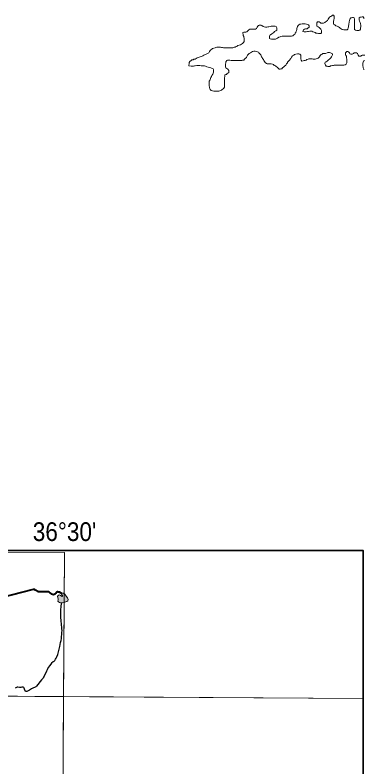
# Model space of a CAD drawing. Extents: x 553962 to 842807, y 8883888 to 9032388.
# Drawn here: x 617340 to 626649, y 8918990 to 8939057 of the extents above; entities that cross this region are included whole.
import ezdxf
from ezdxf.enums import TextEntityAlignment as Align

# ---------------------------------------------------------------- set-up
doc = ezdxf.new("R2010")
doc.units = 0
doc.header["$LTSCALE"] = 150
doc.layers.add('25', color=7, linetype='Continuous', lineweight=13)
doc.layers.add('6', color=7, linetype='Continuous', lineweight=13)

msp = doc.modelspace()

# ---------------------------------------------------------------- hatches: boundary and pattern name
at = {"layer": '6'}
msp.add_hatch(color=256, dxfattribs=at).paths.add_polyline_path([(618590.4, 8923622.6), (618579.9, 8923599.2), (618603.3, 8923569.1), (618601.9, 8923550), (618595.2, 8923541.4), (618555.1, 8923567.6), (618516.4, 8923579.6), (618490.1, 8923569.1), (618473.9, 8923540.4), (618479.6, 8923509.8), (618492, 8923472.6), (618488.2, 8923448.2), (618485.8, 8923418.6), (618496.8, 8923398.6), (618526.4, 8923383.3), (618561.3, 8923372.8), (618610, 8923374.2), (618666.8, 8923390.9), (618723.7, 8923405.7), (618745.6, 8923421), (618754.2, 8923461.6), (618742.3, 8923501.7), (618701.7, 8923551.9), (618664, 8923597.7), (618633.9, 8923625.4), (618610.5, 8923632.6)])

# ---------------------------------------------------------------- linework, layer by layer
at = {"layer": '25'}
for points in [[(626145.1, 8938661.8), (626115.1, 8938664.5), (626070.1, 8938669.8), (626042.8, 8938690), (626017.9, 8938705.2), (625998.1, 8938727.9), (625965.7, 8938745.6), (625933.3, 8938758.3), (625898.3, 8938771.1), (625868.5, 8938791.3), (625838.6, 8938811.5), (625833.8, 8938834.1), (625833.9, 8938854.1), (625836.7, 8938889.2), (625842, 8938924.2), (625852.3, 8938969.2), (625852.6, 8939006.7), (625852.8, 8939026.8), (625833, 8939056.9), (625813, 8939057.1), (625782.7, 8939027.2), (625752.7, 8939017.4), (625730, 8938997.5), (625709.8, 8938975.1), (625694.6, 8938942.7), (625676.8, 8938912.8), (625646.7, 8938892.9), (625606.4, 8938858.1), (625571.2, 8938840.8), (625536.2, 8938841.1), (625501.2, 8938843.8), (625476.3, 8938854), (625456.5, 8938879.2), (625436.5, 8938879.3), (625406.5, 8938879.5), (625391.2, 8938849.6), (625391, 8938819.5), (625393.3, 8938789.5), (625395.6, 8938761.9), (625430.4, 8938741.6), (625452.8, 8938721.5), (625475.1, 8938703.8), (625497.4, 8938676.1), (625514.7, 8938645.9), (625517, 8938613.4), (625516.8, 8938583.3), (625499.1, 8938560.9), (625479.1, 8938561.1), (625459.1, 8938561.2), (625434.1, 8938563.9), (625401.6, 8938569.1), (625369.1, 8938574.3), (625346.7, 8938587), (625319.3, 8938597.2), (625289.3, 8938607.4), (625254.4, 8938622.6), (625221.9, 8938625.3), (625201.9, 8938625.5), (625166.9, 8938620.7), (625144.3, 8938615.8), (625109.3, 8938608.6), (625089.2, 8938608.7), (625054.2, 8938608.9), (625016.8, 8938616.7), (625024.5, 8938641.7), (625037.2, 8938664.1), (625059.8, 8938676.5), (625092.3, 8938686.3), (625129.9, 8938688.6), (625150, 8938705.9), (625190.2, 8938730.7), (625190.4, 8938750.7), (625183, 8938770.8), (625168.2, 8938793.4), (625135.8, 8938803.7), (625113.3, 8938813.8), (625080.9, 8938824.1), (625048.4, 8938824.3), (625020.9, 8938824.5), (624998.3, 8938822.1), (624968.3, 8938814.8), (624938.2, 8938810), (624915.6, 8938792.6), (624895.4, 8938775.2), (624877.7, 8938747.8), (624865, 8938722.8), (624859.8, 8938695.3), (624857.1, 8938672.8), (624851.9, 8938645.3), (624844.2, 8938622.8), (624834, 8938595.4), (624816.3, 8938570.5), (624801.1, 8938535.5), (624781, 8938525.6), (624748.3, 8938503.3), (624713.2, 8938496), (624678.2, 8938493.8), (624655.7, 8938491.4), (624625.7, 8938491.6), (624605.7, 8938491.7), (624585.6, 8938491.9)], [(626650.2, 8938968.9), (626630.5, 8939006.6), (626600.4, 8939006.8), (626572.9, 8939002), (626545.3, 8938997.1), (626522.7, 8938984.8), (626522.6, 8938962.2), (626524.8, 8938927.2), (626534.5, 8938892.1), (626546.8, 8938854.4), (626556.6, 8938829.3), (626563.7, 8938779.2), (626566, 8938746.7), (626560.7, 8938714.1), (626553, 8938681.6), (626535.2, 8938651.7), (626512.7, 8938646.9), (626485.2, 8938647), (626457.6, 8938647.2), (626425.2, 8938652.4), (626392.8, 8938667.7), (626392.9, 8938687.7), (626393.3, 8938735.3), (626396, 8938760.3), (626396.2, 8938792.8), (626396.5, 8938827.9), (626396.6, 8938847.9), (626396.8, 8938870.4), (626397, 8938890.5), (626397.2, 8938928), (626394.9, 8938950.6), (626390.2, 8938983.1), (626367.7, 8938988.3), (626345.2, 8938988.4), (626315.2, 8938986.1), (626295.1, 8938978.8), (626274.8, 8938943.8), (626262.1, 8938911.4), (626256.8, 8938873.9), (626254.1, 8938851.3), (626248.9, 8938828.9), (626243.7, 8938796.3), (626236, 8938768.9), (626233.2, 8938738.8), (626228.1, 8938716.3), (626220.3, 8938678.8), (626200.1, 8938658.9), (626180.1, 8938659.1), (626145.1, 8938661.8)], [(624585.6, 8938491.9), (624565.6, 8938492), (624523.1, 8938492.3), (624495.6, 8938492.5), (624463.1, 8938490.2), (624430.5, 8938480.4), (624410.4, 8938473), (624377.8, 8938465.7), (624342.7, 8938443.4), (624322.5, 8938428.5), (624287.4, 8938413.7), (624264.9, 8938408.9), (624232.3, 8938409.1), (624212.3, 8938409.2), (624179.8, 8938411.9), (624149.9, 8938419.7), (624127.5, 8938434.8), (624127.8, 8938467.4), (624127.9, 8938487.4), (624135.7, 8938522.4), (624155.8, 8938532.3), (624190.9, 8938554.6), (624221.1, 8938574.4), (624243.8, 8938594.3), (624263.9, 8938614.2), (624299.1, 8938636.5), (624321.8, 8938656.3), (624324.4, 8938676.3), (624324.7, 8938713.9), (624319.9, 8938734), (624307.5, 8938754.1), (624282.5, 8938756.8), (624250, 8938757), (624217.5, 8938757.2), (624197.5, 8938757.3), (624177.5, 8938757.4), (624147.4, 8938752.6), (624107.4, 8938745.4), (624087.3, 8938738), (624054.7, 8938733.2), (624022.2, 8938733.4), (623989.8, 8938743.7), (623959.8, 8938748.9), (623927.5, 8938774.1), (623905.1, 8938784.3), (623872.6, 8938784.5), (623852.5, 8938784.6), (623832.5, 8938779.8), (623814.8, 8938757.3), (623797.1, 8938732.4), (623784.4, 8938700), (623756.7, 8938677.6), (623729.2, 8938677.8), (623706.7, 8938680.4), (623686.7, 8938680.6), (623666.7, 8938680.7), (623636.7, 8938680.9), (623604.1, 8938678.6), (623581.5, 8938663.7), (623548.7, 8938631.4), (623528.6, 8938609), (623496, 8938599.2), (623466, 8938596.9), (623440.9, 8938597.1), (623420.9, 8938589.7), (623420.7, 8938564.7), (623423, 8938544.6), (623427.8, 8938514.6), (623440.1, 8938486.9), (623445, 8938466.9), (623452.2, 8938439.3), (623452, 8938406.7), (623451.7, 8938371.7), (623449.1, 8938349.2), (623438.8, 8938321.7), (623411.2, 8938299.4), (623386, 8938279.5), (623353.3, 8938262.2), (623318.2, 8938249.9), (623288.2, 8938240.1), (623268.1, 8938230.2), (623240.5, 8938220.4), (623210.3, 8938203.1), (623190.3, 8938195.7), (623167.7, 8938188.3), (623147.7, 8938183.4), (623115.1, 8938181.2), (623095.1, 8938181.3), (623060.1, 8938179), (623032.6, 8938179.2), (623002.6, 8938179.4), (622977.6, 8938179.6), (622957.6, 8938179.7), (622930.1, 8938182.4), (622902.5, 8938182.6), (622875.1, 8938187.7), (622852.6, 8938190.4), (622820.1, 8938195.6), (622790.1, 8938200.8), (622770.1, 8938201), (622750.1, 8938201.1)], [(622750.1, 8938201.1), (622720.1, 8938201.3), (622697.5, 8938193.9), (622675, 8938184.1), (622642.3, 8938169.2), (622612.3, 8938161.9), (622592.1, 8938147.1), (622564.5, 8938132.2), (622546.8, 8938107.3), (622529.1, 8938084.9), (622513.9, 8938049.9), (622493.8, 8938040.1), (622473.7, 8938027.7), (622441, 8938010.4), (622413.4, 8938000.5), (622393.4, 8937993.2), (622373.3, 8937983.3), (622353.2, 8937970.9), (622333.1, 8937958.5), (622313, 8937953.6), (622282.9, 8937938.8), (622250.3, 8937931.5), (622222.8, 8937924.2), (622202.7, 8937916.8), (622172.6, 8937897), (622147.4, 8937882.1), (622112.4, 8937879.8), (622089.8, 8937862.5), (622054.7, 8937857.7), (622034.6, 8937840.3), (622001.9, 8937820.5), (621984.2, 8937790.6), (621984, 8937770.5), (621976, 8937700.5)], [(622846.5, 8937056.3), (622906.9, 8937106), (622927, 8937128.4), (622929.7, 8937150.9), (622929.9, 8937173.4), (622930.1, 8937196), (622927.7, 8937216), (622927.9, 8937238.6), (622928.1, 8937261.1), (622928.2, 8937281.1), (622928.4, 8937303.6), (622928.5, 8937326.2), (622928.7, 8937348.7), (622928.9, 8937368.7), (622931.5, 8937388.7), (622934.2, 8937408.8), (622939.3, 8937431.2), (622939.6, 8937458.8), (622959.7, 8937471.2), (622979.7, 8937471), (622999.9, 8937495.9), (623019.9, 8937503.3), (623040.1, 8937525.7), (623045.3, 8937548.2), (623040.5, 8937578.3), (623020.8, 8937611), (622990.9, 8937631.2), (622963.5, 8937651.4), (622956.2, 8937671.5), (622953.8, 8937691.5), (622954, 8937714.1), (622954.2, 8937746.6), (622959.5, 8937784.1), (622967.2, 8937806.6), (622990, 8937841.5), (623010.1, 8937848.9), (623030.1, 8937848.7), (623050.1, 8937848.6), (623070.1, 8937848.5), (623105.1, 8937848.2), (623125.1, 8937848.1), (623145.1, 8937848), (623180.1, 8937845.2), (623202.6, 8937845.1), (623235.1, 8937842.4), (623255.1, 8937842.2), (623287.6, 8937842), (623307.6, 8937841.9), (623327.6, 8937841.8), (623355.2, 8937841.6), (623390.2, 8937841.3), (623410.2, 8937851.2), (623440.3, 8937856), (623463, 8937875.9), (623483.1, 8937893.3), (623510.9, 8937925.7), (623526, 8937948.1), (623543.8, 8937983), (623566.6, 8938015.4), (623589.2, 8938032.8), (623619.4, 8938050.1), (623672.1, 8938079.8), (623707.2, 8938089.6), (623727.2, 8938089.5), (623749.7, 8938089.3), (623774.7, 8938086.7), (623809.7, 8938078.9), (623839.6, 8938066.2), (623846.9, 8938046.1), (623874.3, 8938023.4), (623894, 8937990.7), (623906.4, 8937970.6), (623913.7, 8937945.5), (623931, 8937922.9), (623943.4, 8937900.3), (623965.6, 8937870.1), (623980.4, 8937842.5), (623995.3, 8937819.8), (624015, 8937787.2), (624047.4, 8937766.9), (624069.8, 8937756.7), (624089.8, 8937756.6), (624124.8, 8937753.9), (624147.3, 8937753.7), (624172.3, 8937753.6), (624209.8, 8937745.8), (624232.3, 8937740.7), (624252.1, 8937713), (624287, 8937700.2), (624309.4, 8937682.6), (624329.2, 8937662.4), (624351.6, 8937644.7), (624386.4, 8937614.4), (624411.4, 8937616.8), (624434, 8937621.6), (624454, 8937624), (624474.2, 8937648.9), (624506.9, 8937671.2), (624527.1, 8937696.1), (624564.8, 8937718.4), (624585, 8937755.8)], [(624585, 8937755.8), (624605.2, 8937780.7), (624610.4, 8937803.2), (624630.6, 8937820.6), (624650.7, 8937843), (624693.7, 8937895.3), (624713.9, 8937932.7), (624744.2, 8937970.1), (624779.4, 8937989.9), (624799.6, 8938007.3), (624834.6, 8938014.6), (624872.2, 8938019.3), (624912.2, 8938019.1), (624937.1, 8938008.9), (624962, 8937986.2), (624961.8, 8937963.6), (624961.6, 8937936.1), (624961.4, 8937913.6), (624961.2, 8937886), (624971, 8937853.4), (624993.3, 8937828.2), (625025.8, 8937833), (625050.9, 8937840.4), (625083.5, 8937847.7), (625103.5, 8937855.1), (625128.7, 8937869.9), (625161.2, 8937877.2), (625181.3, 8937887.1), (625216.3, 8937886.8), (625251.3, 8937884.1), (625271.3, 8937884), (625291.3, 8937883.8), (625311.3, 8937883.7), (625331.3, 8937883.6), (625351.3, 8937883.5), (625371.4, 8937885.8), (625396.5, 8937895.7), (625424.1, 8937910.5), (625449.2, 8937925.4), (625469.4, 8937947.8), (625472, 8937967.8), (625507.4, 8938007.6), (625529.9, 8938015), (625552.5, 8938027.3), (625595.1, 8938032.1), (625622.6, 8938031.9), (625667.8, 8938051.6), (625687.8, 8938054), (625707.8, 8938053.8), (625727.8, 8938053.7), (625752.8, 8938051), (625775.2, 8938043.4), (625810.1, 8938020.6), (625809.9, 8937998.1), (625804.7, 8937973.1), (625784.5, 8937940.7), (625764.2, 8937910.8), (625729, 8937883.5), (625698.8, 8937863.6), (625671.1, 8937828.8), (625638.4, 8937811.5), (625618.3, 8937796.6), (625603.1, 8937764.1), (625617.9, 8937739), (625620.2, 8937718.9), (625642.5, 8937693.8), (625665, 8937688.6), (625687.5, 8937683.4), (625707.5, 8937683.3), (625735, 8937683.1), (625755.1, 8937698), (625775.2, 8937702.9), (625812.7, 8937707.7), (625835.3, 8937712.5), (625855.3, 8937717.4), (625887.8, 8937719.7), (625907.8, 8937719.6), (625927.8, 8937719.4), (625952.9, 8937719.2), (625985.4, 8937719), (626005.4, 8937718.9), (626040.4, 8937718.7), (626060.4, 8937718.5), (626080.4, 8937718.4), (626113, 8937720.7), (626145.5, 8937728), (626173.2, 8937747.8), (626196, 8937785.2), (626196.1, 8937805.3), (626196.3, 8937825.3), (626196.5, 8937857.8), (626194.2, 8937880.4), (626187, 8937915.5), (626179.8, 8937955.6), (626164.9, 8937978.2), (626152.6, 8937998.3), (626152.8, 8938023.3), (626160.5, 8938048.3), (626195.7, 8938083.2), (626215.8, 8938085.5), (626243.1, 8938067.8)], [(626243.1, 8938067.8), (626265.5, 8938050.2), (626272.8, 8938017.6), (626295.2, 8938009.9), (626317.7, 8938009.7), (626337.8, 8938012.1), (626370.4, 8938026.9), (626390.5, 8938044.3), (626410.6, 8938046.7), (626430.6, 8938046.6), (626450.6, 8938046.4), (626473, 8938031.2), (626487.8, 8938008.6), (626492.6, 8937986.1), (626514.9, 8937958.4), (626547.4, 8937955.7), (626569.9, 8937955.5), (626585.1, 8937977.9), (626605.2, 8937982.8), (626625.2, 8937982.7), (626645.2, 8937982.6), (626675.2, 8937982.3)], [(626659.1, 8937844.8), (626639, 8937824.9), (626623.8, 8937797.4), (626621.1, 8937774.9), (626620.8, 8937742.4), (626620.7, 8937722.3), (626623, 8937694.8), (626625.3, 8937674.7), (626630.1, 8937644.7), (626642.3, 8937612), (626649.7, 8937592)], [(621976, 8937700.5), (622035.9, 8937692.6), (622061, 8937692.4), (622081, 8937692.3), (622103.5, 8937694.7), (622126, 8937699.5), (622148.6, 8937704.4), (622191.1, 8937706.6), (622218.6, 8937706.4), (622238.6, 8937706.3), (622273.6, 8937706), (622303.7, 8937705.8), (622338.7, 8937705.6), (622373.7, 8937705.4), (622396.2, 8937702.7), (622418.6, 8937692.6), (622456, 8937674.8), (622490.9, 8937662), (622530.9, 8937654.3), (622565.8, 8937646.5), (622603.2, 8937628.8), (622625.7, 8937623.6), (622635.5, 8937603.5), (622637.9, 8937583.5), (622637.7, 8937563.4), (622635, 8937533.4), (622622.3, 8937508.5), (622617.1, 8937483.4), (622589.3, 8937441.1), (622584.1, 8937418.6), (622566.3, 8937386.2), (622551.1, 8937361.2), (622545.9, 8937326.2), (622523.1, 8937288.8), (622517.8, 8937258.8), (622517.7, 8937238.8), (622517.5, 8937206.2), (622517.3, 8937186.2), (622519.6, 8937158.6), (622524.4, 8937138.6), (622529.3, 8937116), (622536.6, 8937095.9), (622548.9, 8937065.8), (622568.7, 8937043.2), (622606.2, 8937035.4), (622643.6, 8937025.1), (622666.1, 8937022.5), (622686.1, 8937022.3), (622706.1, 8937022.2), (622741.2, 8937022), (622776.2, 8937024.3), (622846.5, 8937056.3)]]:
    msp.add_lwpolyline(points, dxfattribs=at)
at = {"layer": '6', "lineweight": 35}
msp.add_lwpolyline([(574695.3, 8924769.6), (626625.7, 8924769.6), (626625.7, 8896026.7), (574695.3, 8896026.7)], close=True, dxfattribs=at)
at = {"layer": '6'}
for points in [[(607657.7, 8924743.3), (618663, 8924716.1), (618636, 8920869.6), (607600.8, 8920952.4)], [(618590.4, 8923622.6), (618579.9, 8923599.2), (618603.3, 8923569.1), (618601.9, 8923550), (618595.2, 8923541.4), (618555.1, 8923567.6), (618516.4, 8923579.6), (618490.1, 8923569.1), (618473.9, 8923540.4), (618479.6, 8923509.8), (618492, 8923472.6), (618488.2, 8923448.2), (618485.8, 8923418.6), (618496.8, 8923398.6), (618526.4, 8923383.3), (618561.3, 8923372.8), (618610, 8923374.2), (618666.8, 8923390.9), (618723.7, 8923405.7), (618745.6, 8923421), (618754.2, 8923461.6), (618742.3, 8923501.7), (618701.7, 8923551.9), (618664, 8923597.7), (618633.9, 8923625.4), (618610.5, 8923632.6)], [(618636, 8920869.6), (626625.7, 8920820.5), (626625.7, 8909822.1), (618558.7, 8909851.2)]]:
    msp.add_lwpolyline(points, close=True, dxfattribs=at)
for points in [[(618663, 8924716.1), (618558.3, 8909803.7), (618456.5, 8896026.7)], [(574684.9, 8921064.7), (596639.8, 8920989.8), (607636.3, 8920937.2), (626625.7, 8920820.5)]]:
    msp.add_lwpolyline(points, dxfattribs=at)
at = {"layer": '6', "lineweight": 40}
msp.add_lwpolyline([(614964.2, 8922992.9), (617832.6, 8923732.6), (617846.7, 8923732.8), (617858.9, 8923730.9), (617871.2, 8923721), (617893.7, 8923707.2), (617921.3, 8923691.5), (617934.6, 8923682.6), (617949.8, 8923677.8), (617965, 8923676), (618178.8, 8923671.4), (618220.3, 8923669), (618246.8, 8923657.3), (618269.5, 8923633.4), (618301.1, 8923613.7), (618341.8, 8923600.2), (618367.2, 8923594.5), (618405.5, 8923607.3), (618420.6, 8923616.6), (618432.5, 8923630.9), (618446.4, 8923654.4), (618458.4, 8923663.7), (618473.5, 8923670), (618492.7, 8923668.3), (618517.1, 8923664.6), (618591.3, 8923622.3)], dxfattribs=at)
at = {"layer": '6', "lineweight": 25}
msp.add_lwpolyline([(618385.8, 8921803.1), (618379.3, 8921802.6), (618357.2, 8921792.1), (618316.2, 8921761.1), (618268.5, 8921697.7), (618226.7, 8921644.5), (618197.2, 8921585.4), (618177.6, 8921543.6), (618164, 8921504), (618129.5, 8921438.8), (618113.7, 8921413.2), (618101.9, 8921385.8), (618086.1, 8921356.2), (618063.2, 8921330.6), (618043.2, 8921312), (617913, 8921148.2), (617895, 8921131.8), (617799.5, 8921081.7), (617778.4, 8921071.3), (617725.1, 8921044.2), (617655.8, 8921005.7), (617632.6, 8921001.2), (617620.5, 8921001), (617607, 8921022.1), (617592.1, 8921070.3), (617586.7, 8921090.5), (617572.3, 8921107.4), (617556, 8921116.3), (617517.5, 8921115.6), (617491.2, 8921112.2), (617455.8, 8921114.7), (617418.2, 8921122.1), (617400, 8921119.8), (617381.9, 8921110.4), (617345.8, 8921092.5)], dxfattribs=at)
msp.add_spline([(618379.3, 8921802.6), (618451, 8921925.6), (618534.6, 8922201.8), (618593.2, 8922628.5), (618559.7, 8923013.4), (618576.4, 8923356.4)], degree=3, dxfattribs=at)

# ---------------------------------------------------------------- texts
at = {"layer": '6', "width": 0.9}
msp.add_text("36°30'", height=500, dxfattribs=at).set_placement((618660.1, 8925020.1), align=Align.CENTER)

doc.saveas('drawing.dxf')
